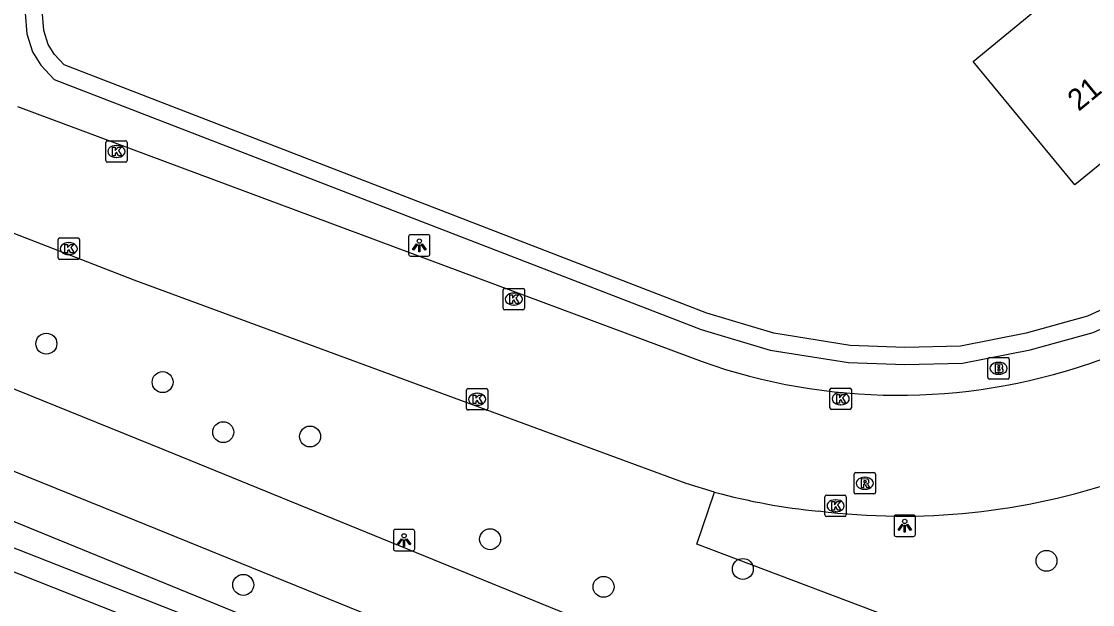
# Model space of a CAD drawing. Extents: x 157321 to 158827, y 386650 to 388532.
# Drawn here: x 158189.75 to 158239.72, y 387322.9 to 387350.13 of the extents above; entities that cross this region are included whole.
import ezdxf

# ---------------------------------------------------------------- set-up
doc = ezdxf.new("R2010")
doc.units = 0
for name, color, linetype in [('IMGEO_Berm_groen', 7, 'Continuous'), ('IMGEO_Boom', 7, 'Continuous'), ('IMGEO_Brandkraan', 7, 'Continuous'), ('IMGEO_Fietspad_gesloten', 7, 'Continuous'), ('IMGEO_Greppel_droge_sloot', 7, 'Continuous'), ('IMGEO_Haag', 7, 'Continuous'), ('IMGEO_Kolk', 7, 'Continuous'), ('IMGEO_Lichtpunt', 7, 'Continuous'), ('IMGEO_Pand', 7, 'Continuous'), ('IMGEO_Pand_nummerreeks', 7, 'Continuous'), ('IMGEO_Rijbaan_lokaal_gesloten', 7, 'Continuous'), ('IMGEO_Rioolput', 7, 'Continuous')]:
    doc.layers.add(name, color=color, linetype=linetype)

msp = doc.modelspace()

# ---------------------------------------------------------------- linework, layer by layer
at = {"layer": 'IMGEO_Berm_groen'}
msp.add_lwpolyline([(158278.806, 387307.93), (158276.895, 387304.182), (158265.187, 387309.099), (158221.254, 387325.716), (158222.09, 387328.153)], dxfattribs=at)
at = {"layer": 'IMGEO_Boom'}
for centre in [(158190.916, 387335.082), (158196.341, 387333.286), (158199.166, 387330.95), (158203.218, 387330.746), (158211.617, 387325.948), (158237.571, 387324.94), (158223.406, 387324.56), (158200.102, 387323.817), (158216.908, 387323.725)]:
    msp.add_circle(centre, 0.489, dxfattribs=at)
at = {"layer": 'IMGEO_Brandkraan'}
for p, q in [((158234.834, 387333.505), (158234.834, 387334.357)), ((158234.909, 387334.431), (158235.761, 387334.431)), ((158235.322, 387334.211), (158235.347, 387334.211)), ((158235.835, 387334.357), (158235.835, 387333.505)), ((158235.345, 387333.651), (158235.32, 387333.651)), ((158235.761, 387333.431), (158234.909, 387333.431))]:
    msp.add_line(p, q, dxfattribs=at)
for points in [[(158234.834, 387333.505), (158234.834, 387334.357)], [(158234.909, 387334.431), (158235.761, 387334.431)], [(158235.182, 387334.131), (158235.182, 387333.731), (158235.395, 387333.731)], [(158235.413, 387334.131), (158235.182, 387334.131)], [(158235.835, 387334.357), (158235.835, 387333.505)], [(158235.361, 387334.05), (158235.307, 387334.05), (158235.307, 387333.974)], [(158235.307, 387333.974), (158235.36, 387333.974)], [(158235.369, 387333.898), (158235.307, 387333.898), (158235.307, 387333.817)], [(158235.307, 387333.817), (158235.369, 387333.817)], [(158235.761, 387333.431), (158234.909, 387333.431)]]:
    msp.add_lwpolyline(points, dxfattribs=at)
for centre, radius, start, end in [((158234.911, 387334.355), 0.0765, 91.552, 178.448), ((158234.911, 387334.355), 0.0765, 91.552, 178.448), ((158235.417, 387333.986), 0.145, 59.4692, 91.5367), ((158235.759, 387334.355), 0.0765, 1.552, 88.448), ((158235.759, 387334.355), 0.0765, 1.552, 88.448), ((158235.362, 387334.012), 0.0379, 267.8285, 90.9355), ((158235.37, 387333.857), 0.0404, 269.8759, 90.5077), ((158235.401, 387333.982), 0.251, 268.6676, 293.5347), ((158235.442, 387334.033), 0.0922, 285.5137, 58.1501), ((158235.447, 387333.841), 0.105, 301.3115, 78.989), ((158234.911, 387333.507), 0.0765, 181.552, 268.448), ((158234.911, 387333.507), 0.0765, 181.552, 268.448), ((158235.759, 387333.507), 0.0765, 271.552, 358.448), ((158235.759, 387333.507), 0.0765, 271.552, 358.448)]:
    msp.add_arc(centre, radius, start, end, dxfattribs=at)
for centre, major_axis, ratio, start_param, end_param in [((158235.321, 387333.931), (-0.387, 0.002), 0.722429, 4.712389, 7.853982), ((158235.346, 387333.931), (-0.39, 0.002), 0.717154, 1.570796, 4.712389)]:
    msp.add_ellipse(centre, major_axis=major_axis, ratio=ratio, start_param=start_param, end_param=end_param, dxfattribs=at)
at = {"layer": 'IMGEO_Fietspad_gesloten'}
for points in [[(158179.894, 387336.819), (158196.427, 387330.121), (158233.586, 387314.953), (158272.994, 387299.418), (158274.047, 387299.005), (158289.751, 387292.854)], [(158224.046, 387315.044), (158195.029, 387326.837), (158178.354, 387333.585)]]:
    msp.add_lwpolyline(points, dxfattribs=at)
at = {"layer": 'IMGEO_Greppel_droge_sloot'}
msp.add_lwpolyline([(158187.304, 387327.627), (158220.325, 387314.118), (158222.485, 387313.349), (158222.156, 387312.434), (158211.722, 387316.644), (158201.765, 387320.671), (158189.611, 387325.448), (158179.141, 387329.549), (158177.31, 387330.226), (158177.749, 387331.214), (158187.304, 387327.627)], dxfattribs=at)
at = {"layer": 'IMGEO_Haag'}
for points in [[(158198.648, 387363.6), (158190.222, 387351.954), (158190.112, 387351.419), (158189.929, 387350.52), (158190.002, 387349.549), (158190.27, 387348.715), (158190.663, 387348.093), (158191.286, 387347.42), (158221.468, 387335.75), (158224.678, 387334.785), (158228.333, 387334.204), (158230.965, 387334.102), (158233.65, 387334.171), (158236.804, 387334.788), (158239.751, 387335.611), (158242.467, 387336.85), (158244.507, 387338.024), (158246.119, 387339.14), (158247.61, 387340.339), (158248.337, 387340.924)], [(158247.833, 387341.545), (158247.108, 387340.962), (158245.64, 387339.781), (158244.079, 387338.701), (158242.101, 387337.562), (158239.476, 387336.365), (158236.619, 387335.567), (158233.562, 387334.969), (158230.97, 387334.902), (158228.412, 387335.002), (158224.857, 387335.567), (158221.728, 387336.507), (158191.747, 387348.099), (158191.3, 387348.582), (158191.001, 387349.056), (158190.793, 387349.704), (158190.735, 387350.469), (158190.896, 387351.259), (158190.971, 387351.625), (158199.296, 387363.13)]]:
    msp.add_lwpolyline(points, dxfattribs=at)
at = {"layer": 'IMGEO_Kolk'}
for p, q in [((158193.685, 387343.633), (158193.685, 387344.485)), ((158193.76, 387344.559), (158194.612, 387344.559)), ((158194.173, 387344.339), (158194.198, 387344.339)), ((158194.686, 387344.485), (158194.686, 387343.633)), ((158194.196, 387343.779), (158194.171, 387343.779)), ((158194.612, 387343.559), (158193.76, 387343.559)), ((158191.464, 387339.095), (158191.464, 387339.947)), ((158191.539, 387340.021), (158192.391, 387340.021)), ((158191.952, 387339.801), (158191.977, 387339.801)), ((158192.465, 387339.947), (158192.465, 387339.095)), ((158191.975, 387339.241), (158191.95, 387339.241)), ((158192.391, 387339.021), (158191.539, 387339.021)), ((158212.297, 387337.664), (158213.149, 387337.664)), ((158212.222, 387336.738), (158212.222, 387337.59)), ((158212.71, 387337.444), (158212.735, 387337.444)), ((158213.223, 387337.59), (158213.223, 387336.738)), ((158213.149, 387336.664), (158212.297, 387336.664)), ((158212.733, 387336.884), (158212.708, 387336.884)), ((158210.511, 387332.059), (158210.511, 387332.911)), ((158210.586, 387332.985), (158211.438, 387332.985)), ((158210.999, 387332.765), (158211.024, 387332.765)), ((158211.512, 387332.911), (158211.512, 387332.059)), ((158227.47, 387332.084), (158227.47, 387332.936)), ((158227.545, 387333.01), (158228.397, 387333.01)), ((158227.958, 387332.79), (158227.983, 387332.79)), ((158228.471, 387332.936), (158228.471, 387332.084)), ((158211.022, 387332.205), (158210.997, 387332.205)), ((158227.981, 387332.23), (158227.956, 387332.23)), ((158211.438, 387331.985), (158210.586, 387331.985)), ((158228.397, 387332.01), (158227.545, 387332.01)), ((158227.232, 387327.083), (158227.232, 387327.935)), ((158227.307, 387328.009), (158228.159, 387328.009)), ((158227.72, 387327.789), (158227.745, 387327.789)), ((158228.233, 387327.935), (158228.233, 387327.083)), ((158227.743, 387327.229), (158227.718, 387327.229)), ((158228.159, 387327.009), (158227.307, 387327.009))]:
    msp.add_line(p, q, dxfattribs=at)
for points in [[(158193.685, 387343.633), (158193.685, 387344.485)], [(158193.76, 387344.559), (158194.612, 387344.559)], [(158194.006, 387344.259), (158194.129, 387344.259), (158194.129, 387344.108), (158194.259, 387344.259), (158194.423, 387344.259), (158194.277, 387344.108), (158194.43, 387343.859), (158194.278, 387343.859), (158194.193, 387344.023), (158194.129, 387343.956), (158194.129, 387343.859), (158194.006, 387343.859), (158194.006, 387344.259)], [(158194.686, 387344.485), (158194.686, 387343.633)], [(158194.612, 387343.559), (158193.76, 387343.559)], [(158191.464, 387339.095), (158191.464, 387339.947)], [(158191.539, 387340.021), (158192.391, 387340.021)], [(158191.785, 387339.721), (158191.908, 387339.721), (158191.908, 387339.57), (158192.038, 387339.721), (158192.202, 387339.721), (158192.056, 387339.57), (158192.209, 387339.321), (158192.057, 387339.321), (158191.972, 387339.485), (158191.908, 387339.418), (158191.908, 387339.321), (158191.785, 387339.321), (158191.785, 387339.721)], [(158192.465, 387339.947), (158192.465, 387339.095)], [(158192.391, 387339.021), (158191.539, 387339.021)], [(158212.297, 387337.664), (158213.149, 387337.664)], [(158212.222, 387336.738), (158212.222, 387337.59)], [(158212.543, 387337.364), (158212.666, 387337.364), (158212.666, 387337.213), (158212.796, 387337.364), (158212.96, 387337.364), (158212.814, 387337.213), (158212.967, 387336.964), (158212.815, 387336.964), (158212.73, 387337.128), (158212.666, 387337.061), (158212.666, 387336.964), (158212.543, 387336.964), (158212.543, 387337.364)], [(158213.223, 387337.59), (158213.223, 387336.738)], [(158213.149, 387336.664), (158212.297, 387336.664)], [(158210.511, 387332.059), (158210.511, 387332.911)], [(158210.586, 387332.985), (158211.438, 387332.985)], [(158210.832, 387332.685), (158210.955, 387332.685), (158210.955, 387332.534), (158211.085, 387332.685), (158211.249, 387332.685), (158211.103, 387332.534), (158211.256, 387332.285), (158211.104, 387332.285), (158211.019, 387332.449), (158210.955, 387332.382), (158210.955, 387332.285), (158210.832, 387332.285), (158210.832, 387332.685)], [(158211.512, 387332.911), (158211.512, 387332.059)], [(158227.47, 387332.084), (158227.47, 387332.936)], [(158227.545, 387333.01), (158228.397, 387333.01)], [(158227.791, 387332.71), (158227.914, 387332.71), (158227.914, 387332.559), (158228.044, 387332.71), (158228.208, 387332.71), (158228.062, 387332.559), (158228.215, 387332.31), (158228.063, 387332.31), (158227.978, 387332.474), (158227.914, 387332.407), (158227.914, 387332.31), (158227.791, 387332.31), (158227.791, 387332.71)], [(158228.471, 387332.936), (158228.471, 387332.084)], [(158211.438, 387331.985), (158210.586, 387331.985)], [(158228.397, 387332.01), (158227.545, 387332.01)], [(158227.232, 387327.083), (158227.232, 387327.935)], [(158227.307, 387328.009), (158228.159, 387328.009)], [(158227.553, 387327.709), (158227.676, 387327.709), (158227.676, 387327.558), (158227.806, 387327.709), (158227.97, 387327.709), (158227.824, 387327.558), (158227.977, 387327.309), (158227.825, 387327.309), (158227.74, 387327.473), (158227.676, 387327.406), (158227.676, 387327.309), (158227.553, 387327.309), (158227.553, 387327.709)], [(158228.233, 387327.935), (158228.233, 387327.083)], [(158228.159, 387327.009), (158227.307, 387327.009)]]:
    msp.add_lwpolyline(points, dxfattribs=at)
for centre, start, end in [((158193.762, 387344.483), 91.552, 178.448), ((158193.762, 387344.483), 91.552, 178.448), ((158194.61, 387344.483), 1.552, 88.448), ((158194.61, 387344.483), 1.552, 88.448), ((158193.762, 387343.635), 181.552, 268.448), ((158193.762, 387343.635), 181.552, 268.448), ((158194.61, 387343.635), 271.552, 358.448), ((158194.61, 387343.635), 271.552, 358.448), ((158191.541, 387339.945), 91.552, 178.448), ((158191.541, 387339.945), 91.552, 178.448), ((158192.389, 387339.945), 1.552, 88.448), ((158192.389, 387339.945), 1.552, 88.448), ((158191.541, 387339.097), 181.552, 268.448), ((158191.541, 387339.097), 181.552, 268.448), ((158192.389, 387339.097), 271.552, 358.448), ((158192.389, 387339.097), 271.552, 358.448), ((158212.299, 387337.588), 91.552, 178.448), ((158212.299, 387337.588), 91.552, 178.448), ((158213.147, 387337.588), 1.552, 88.448), ((158213.147, 387337.588), 1.552, 88.448), ((158212.299, 387336.74), 181.552, 268.448), ((158212.299, 387336.74), 181.552, 268.448), ((158213.147, 387336.74), 271.552, 358.448), ((158213.147, 387336.74), 271.552, 358.448), ((158210.588, 387332.909), 91.552, 178.448), ((158210.588, 387332.909), 91.552, 178.448), ((158211.436, 387332.909), 1.552, 88.448), ((158211.436, 387332.909), 1.552, 88.448), ((158227.547, 387332.934), 91.552, 178.448), ((158227.547, 387332.934), 91.552, 178.448), ((158228.395, 387332.934), 1.552, 88.448), ((158228.395, 387332.934), 1.552, 88.448), ((158210.588, 387332.061), 181.552, 268.448), ((158210.588, 387332.061), 181.552, 268.448), ((158211.436, 387332.061), 271.552, 358.448), ((158211.436, 387332.061), 271.552, 358.448), ((158227.547, 387332.086), 181.552, 268.448), ((158227.547, 387332.086), 181.552, 268.448), ((158228.395, 387332.086), 271.552, 358.448), ((158228.395, 387332.086), 271.552, 358.448), ((158227.309, 387327.933), 91.552, 178.448), ((158227.309, 387327.933), 91.552, 178.448), ((158228.157, 387327.933), 1.552, 88.448), ((158228.157, 387327.933), 1.552, 88.448), ((158227.309, 387327.085), 181.552, 268.448), ((158227.309, 387327.085), 181.552, 268.448), ((158228.157, 387327.085), 271.552, 358.448), ((158228.157, 387327.085), 271.552, 358.448)]:
    msp.add_arc(centre, 0.0765, start, end, dxfattribs=at)
for centre, major_axis, ratio, start_param, end_param in [((158194.172, 387344.059), (-0.387, 0.002), 0.722429, 4.712389, 7.853982), ((158194.197, 387344.059), (-0.39, 0.002), 0.717154, 1.570796, 4.712389), ((158191.951, 387339.521), (-0.387, 0.002), 0.722429, 4.712389, 7.853982), ((158191.976, 387339.521), (-0.39, 0.002), 0.717154, 1.570796, 4.712389), ((158212.709, 387337.164), (-0.387, 0.002), 0.722429, 4.712389, 7.853982), ((158212.734, 387337.164), (-0.39, 0.002), 0.717154, 1.570796, 4.712389), ((158210.998, 387332.485), (-0.387, 0.002), 0.722429, 4.712389, 7.853982), ((158211.023, 387332.485), (-0.39, 0.002), 0.717154, 1.570796, 4.712389), ((158227.957, 387332.51), (-0.387, 0.002), 0.722429, 4.712389, 7.853982), ((158227.982, 387332.51), (-0.39, 0.002), 0.717154, 1.570796, 4.712389), ((158227.719, 387327.509), (-0.387, 0.002), 0.722429, 4.712389, 7.853982), ((158227.744, 387327.509), (-0.39, 0.002), 0.717154, 1.570796, 4.712389)]:
    msp.add_ellipse(centre, major_axis=major_axis, ratio=ratio, start_param=start_param, end_param=end_param, dxfattribs=at)
at = {"layer": 'IMGEO_Lichtpunt'}
for p, q in [((158208.718, 387340.171), (158207.91, 387340.171)), ((158208.718, 387340.171), (158207.91, 387340.171)), ((158207.816, 387340.076), (158207.816, 387339.269)), ((158207.816, 387340.076), (158207.816, 387339.269)), ((158208.812, 387339.269), (158208.812, 387340.076)), ((158208.812, 387339.269), (158208.812, 387340.076)), ((158207.91, 387339.175), (158208.718, 387339.175)), ((158207.91, 387339.175), (158208.718, 387339.175)), ((158230.46, 387326.984), (158230.46, 387326.177)), ((158230.46, 387326.984), (158230.46, 387326.177)), ((158231.362, 387327.079), (158230.554, 387327.079)), ((158231.362, 387327.079), (158230.554, 387327.079)), ((158231.456, 387326.177), (158231.456, 387326.984)), ((158231.456, 387326.177), (158231.456, 387326.984)), ((158207.103, 387326.311), (158207.103, 387325.504)), ((158207.103, 387326.311), (158207.103, 387325.504)), ((158208.005, 387326.406), (158207.197, 387326.406)), ((158208.005, 387326.406), (158207.197, 387326.406)), ((158208.099, 387325.504), (158208.099, 387326.311)), ((158208.099, 387325.504), (158208.099, 387326.311)), ((158230.554, 387326.083), (158231.362, 387326.083)), ((158230.554, 387326.083), (158231.362, 387326.083)), ((158207.197, 387325.41), (158208.005, 387325.41)), ((158207.197, 387325.41), (158208.005, 387325.41))]:
    msp.add_line(p, q, dxfattribs=at)
for points in [[(158208.19, 387339.74), (158208.229, 387339.712), (158208.041, 387339.45), (158208.003, 387339.477), (158208.19, 387339.74)], [(158208.292, 387339.692), (158208.339, 387339.692), (158208.339, 387339.37), (158208.292, 387339.37), (158208.292, 387339.692)], [(158208.402, 387339.712), (158208.44, 387339.739), (158208.627, 387339.477), (158208.588, 387339.449), (158208.402, 387339.712)], [(158230.834, 387326.648), (158230.873, 387326.62), (158230.685, 387326.358), (158230.647, 387326.385), (158230.834, 387326.648)], [(158231.046, 387326.62), (158231.084, 387326.647), (158231.271, 387326.385), (158231.232, 387326.357), (158231.046, 387326.62)], [(158230.936, 387326.6), (158230.983, 387326.6), (158230.983, 387326.278), (158230.936, 387326.278), (158230.936, 387326.6)], [(158207.477, 387325.975), (158207.516, 387325.947), (158207.328, 387325.685), (158207.29, 387325.712), (158207.477, 387325.975)], [(158207.579, 387325.927), (158207.626, 387325.927), (158207.626, 387325.605), (158207.579, 387325.605), (158207.579, 387325.927)], [(158207.689, 387325.947), (158207.727, 387325.974), (158207.914, 387325.712), (158207.875, 387325.684), (158207.689, 387325.947)]]:
    msp.add_lwpolyline(points, dxfattribs=at)
for centre in [(158208.315, 387339.874), (158230.959, 387326.782), (158207.602, 387326.109)]:
    msp.add_circle(centre, 0.0994, dxfattribs=at)
for centre, start, end in [((158207.91, 387340.076), 90, 180), ((158207.91, 387340.076), 90, 180), ((158208.718, 387340.076), 0, 90), ((158208.718, 387340.076), 0, 90), ((158207.91, 387339.269), 180, 270), ((158207.91, 387339.269), 180, 270), ((158208.718, 387339.269), 270, 0), ((158208.718, 387339.269), 270, 360), ((158230.554, 387326.984), 90, 180), ((158230.554, 387326.984), 90, 180), ((158231.362, 387326.984), 0, 90), ((158231.362, 387326.984), 0, 90), ((158207.197, 387326.311), 90, 180), ((158207.197, 387326.311), 90, 180), ((158208.005, 387326.311), 0, 90), ((158208.005, 387326.311), 0, 90), ((158230.554, 387326.177), 180, 270), ((158230.554, 387326.177), 180, 270), ((158231.362, 387326.177), 270, 0), ((158231.362, 387326.177), 270, 360), ((158207.197, 387325.504), 180, 270), ((158207.197, 387325.504), 180, 270), ((158208.005, 387325.504), 270, 0), ((158208.005, 387325.504), 270, 360)]:
    msp.add_arc(centre, 0.0946, start, end, dxfattribs=at)
at = {"layer": 'IMGEO_Pand'}
msp.add_lwpolyline([(158238.73, 387358.251), (158248.035, 387346.938), (158245.068, 387344.489), (158243.553, 387346.325), (158241.524, 387344.657), (158241.234, 387344.419), (158238.895, 387342.495), (158234.15, 387348.26), (158236.937, 387350.552), (158233.883, 387354.265), (158238.73, 387358.251)], dxfattribs=at)
at = {"layer": 'IMGEO_Rijbaan_lokaal_gesloten'}
for points in [[(158189.578, 387346.158), (158220.958, 387334.445)], [(158222.09, 387328.153), (158220.759, 387328.558), (158195.012, 387338.047), (158183.983, 387342.334)], [(158177.571, 387329.112), (158217.018, 387313.487)]]:
    msp.add_lwpolyline(points, dxfattribs=at)
for centre, radius, start, end in [((158231.279, 387359.003), 26.198, 287.1653, 308.52), ((158230.663, 387360.115), 27.443, 249.2894, 287.709), ((158230.821, 387358.579), 31.551, 262.9332, 288.9929), ((158229.435, 387354.638), 27.485, 254.5004, 264.7901)]:
    msp.add_arc(centre, radius, start, end, dxfattribs=at)
at = {"layer": 'IMGEO_Rioolput'}
for p, q in [((158228.595, 387328.138), (158228.595, 387328.99)), ((158228.67, 387329.064), (158229.522, 387329.064)), ((158229.083, 387328.844), (158229.108, 387328.844)), ((158229.596, 387328.99), (158229.596, 387328.138)), ((158229.106, 387328.284), (158229.081, 387328.284)), ((158229.522, 387328.064), (158228.67, 387328.064))]:
    msp.add_line(p, q, dxfattribs=at)
for points in [[(158228.595, 387328.138), (158228.595, 387328.99)], [(158228.67, 387329.064), (158229.522, 387329.064)], [(158229.184, 387328.762), (158228.932, 387328.764), (158228.932, 387328.364)], [(158229.11, 387328.683), (158229.056, 387328.683), (158229.056, 387328.602)], [(158229.596, 387328.99), (158229.596, 387328.138)], [(158228.932, 387328.364), (158229.056, 387328.364), (158229.056, 387328.526), (158229.067, 387328.526)], [(158229.056, 387328.602), (158229.108, 387328.602)], [(158229.114, 387328.497), (158229.185, 387328.364), (158229.325, 387328.364), (158229.26, 387328.49)], [(158229.522, 387328.064), (158228.67, 387328.064)]]:
    msp.add_lwpolyline(points, dxfattribs=at)
for centre, radius, start, end in [((158228.672, 387328.988), 0.0765, 91.552, 178.448), ((158228.672, 387328.988), 0.0765, 91.552, 178.448), ((158229.116, 387328.587), 0.0964, 77.0061, 93.1865), ((158229.13, 387328.644), 0.0378, 276.6634, 79.6772), ((158229.183, 387328.652), 0.109, 350.3612, 89.416), ((158229.181, 387328.652), 0.112, 277.5842, 350.9817), ((158229.52, 387328.988), 0.0765, 1.552, 88.448), ((158229.52, 387328.988), 0.0765, 1.552, 88.448), ((158228.672, 387328.14), 0.0765, 181.552, 268.448), ((158228.672, 387328.14), 0.0765, 181.552, 268.448), ((158229.066, 387328.473), 0.0533, 26.0293, 88.6989), ((158229.092, 387328.791), 0.19, 274.7715, 282.9687), ((158229.165, 387328.437), 0.108, 29.5134, 73.7905), ((158229.52, 387328.14), 0.0765, 271.552, 358.448), ((158229.52, 387328.14), 0.0765, 271.552, 358.448)]:
    msp.add_arc(centre, radius, start, end, dxfattribs=at)
for centre, major_axis, ratio, start_param, end_param in [((158229.082, 387328.564), (-0.387, 0.002), 0.722429, 4.712389, 7.853982), ((158229.107, 387328.564), (-0.39, 0.002), 0.717154, 1.570796, 4.712389)]:
    msp.add_ellipse(centre, major_axis=major_axis, ratio=ratio, start_param=start_param, end_param=end_param, dxfattribs=at)

# ---------------------------------------------------------------- texts
at = {"layer": 'IMGEO_Pand_nummerreeks'}
msp.add_text('21', height=1, rotation=39.431, dxfattribs=at).set_placement((158239.072, 387345.904))

doc.saveas('drawing.dxf')
